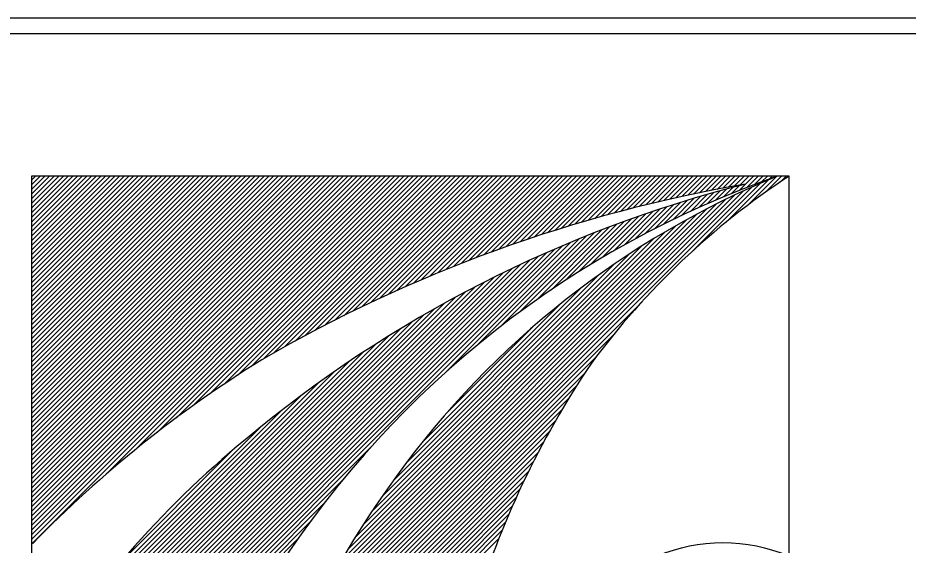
# Model space of a CAD drawing. Extents: x -5299 to 22597, y -19549 to -1808.
# Drawn here: x -2963.1 to -2894.7, y -17714.6 to -17674.1 of the extents above; entities that cross this region are included whole.
import ezdxf

# ---------------------------------------------------------------- set-up
doc = ezdxf.new("R2010")
doc.units = 0
doc.layers.add('Level 1', color=7, linetype='Continuous')

msp = doc.modelspace()

# ---------------------------------------------------------------- linework, layer by layer
at = {"layer": 'Level 1'}
for p, q in [((-2996.228, -17674.149), (-2872.689, -17674.149)), ((-2995.265, -17675.356), (-2873.652, -17675.356)), ((-2903.866, -17686.299), (-2962.041, -17686.299)), ((-2962.041, -17686.299), (-2962.041, -17714.577)), ((-2962.041, -17686.619), (-2961.722, -17686.299)), ((-2962.041, -17686.977), (-2961.364, -17686.299)), ((-2962.041, -17687.335), (-2961.006, -17686.299)), ((-2962.041, -17687.693), (-2960.648, -17686.299)), ((-2962.041, -17688.051), (-2960.29, -17686.299)), ((-2962.041, -17688.408), (-2959.932, -17686.299)), ((-2962.041, -17688.766), (-2959.574, -17686.299)), ((-2962.041, -17689.124), (-2959.216, -17686.299)), ((-2962.041, -17689.482), (-2958.858, -17686.299)), ((-2962.041, -17689.84), (-2958.5, -17686.299)), ((-2962.041, -17690.198), (-2958.142, -17686.299)), ((-2962.041, -17690.556), (-2957.784, -17686.299)), ((-2962.041, -17690.914), (-2957.426, -17686.299)), ((-2962.041, -17691.272), (-2957.068, -17686.299)), ((-2962.041, -17691.63), (-2956.71, -17686.299)), ((-2962.041, -17691.988), (-2956.352, -17686.299)), ((-2962.041, -17692.346), (-2955.994, -17686.299)), ((-2962.041, -17692.704), (-2955.636, -17686.299)), ((-2962.041, -17693.062), (-2955.278, -17686.299)), ((-2962.041, -17693.42), (-2954.92, -17686.299)), ((-2962.041, -17693.778), (-2954.562, -17686.299)), ((-2962.041, -17694.136), (-2954.204, -17686.299)), ((-2962.041, -17694.494), (-2953.846, -17686.299)), ((-2962.041, -17694.852), (-2953.488, -17686.299)), ((-2962.041, -17695.21), (-2953.13, -17686.299)), ((-2962.041, -17695.568), (-2952.772, -17686.299)), ((-2962.041, -17695.926), (-2952.414, -17686.299)), ((-2962.041, -17696.284), (-2952.056, -17686.299)), ((-2962.041, -17696.642), (-2951.698, -17686.299)), ((-2962.041, -17697), (-2951.34, -17686.299)), ((-2962.041, -17697.358), (-2950.982, -17686.299)), ((-2962.041, -17697.716), (-2950.624, -17686.299)), ((-2962.041, -17698.074), (-2950.266, -17686.299)), ((-2962.041, -17698.432), (-2949.908, -17686.299)), ((-2962.041, -17698.79), (-2949.55, -17686.299)), ((-2962.041, -17699.148), (-2949.192, -17686.299)), ((-2962.041, -17699.506), (-2948.834, -17686.299)), ((-2962.041, -17699.864), (-2948.477, -17686.299)), ((-2962.041, -17700.222), (-2948.119, -17686.299)), ((-2962.041, -17700.58), (-2947.761, -17686.299)), ((-2962.041, -17700.938), (-2947.403, -17686.299)), ((-2962.041, -17701.296), (-2947.045, -17686.299)), ((-2962.041, -17701.653), (-2946.687, -17686.299)), ((-2962.041, -17702.011), (-2946.329, -17686.299)), ((-2962.041, -17702.369), (-2945.971, -17686.299)), ((-2962.041, -17702.727), (-2945.613, -17686.299)), ((-2962.041, -17703.085), (-2945.255, -17686.299)), ((-2962.041, -17703.443), (-2944.897, -17686.299)), ((-2962.041, -17703.801), (-2944.539, -17686.299)), ((-2962.041, -17704.159), (-2944.181, -17686.299)), ((-2962.041, -17704.517), (-2943.823, -17686.299)), ((-2962.041, -17704.875), (-2943.465, -17686.299)), ((-2962.041, -17705.233), (-2943.107, -17686.299)), ((-2962.041, -17705.591), (-2942.749, -17686.299)), ((-2962.041, -17705.949), (-2942.391, -17686.299)), ((-2962.041, -17706.307), (-2942.033, -17686.299)), ((-2962.041, -17706.665), (-2941.675, -17686.299)), ((-2962.041, -17707.023), (-2941.317, -17686.299)), ((-2962.041, -17707.381), (-2940.959, -17686.299)), ((-2962.041, -17707.739), (-2940.601, -17686.299)), ((-2962.041, -17708.097), (-2940.243, -17686.299)), ((-2962.041, -17708.455), (-2939.885, -17686.299)), ((-2962.041, -17708.813), (-2939.527, -17686.299)), ((-2962.041, -17709.171), (-2939.169, -17686.299)), ((-2962.041, -17709.529), (-2938.811, -17686.299)), ((-2962.041, -17709.887), (-2938.453, -17686.299)), ((-2962.041, -17710.245), (-2938.095, -17686.299)), ((-2962.041, -17710.603), (-2937.737, -17686.299)), ((-2962.041, -17710.961), (-2937.379, -17686.299)), ((-2962.041, -17711.319), (-2937.021, -17686.299)), ((-2962.041, -17711.677), (-2936.663, -17686.299)), ((-2962.041, -17712.035), (-2936.305, -17686.299)), ((-2962.041, -17712.393), (-2935.947, -17686.299)), ((-2962.041, -17712.751), (-2935.59, -17686.299)), ((-2962.041, -17713.109), (-2935.232, -17686.299)), ((-2962.041, -17713.467), (-2934.874, -17686.299)), ((-2962.041, -17713.825), (-2934.516, -17686.299)), ((-2962.041, -17714.183), (-2934.158, -17686.299)), ((-2962.041, -17714.541), (-2933.8, -17686.299)), ((-2956.376, -17709.233), (-2933.442, -17686.299)), ((-2954.134, -17707.348), (-2933.084, -17686.299)), ((-2952.398, -17705.971), (-2932.726, -17686.299)), ((-2950.915, -17704.846), (-2932.368, -17686.299)), ((-2949.587, -17703.876), (-2932.01, -17686.299)), ((-2948.376, -17703.023), (-2931.652, -17686.299)), ((-2947.254, -17702.259), (-2931.294, -17686.299)), ((-2946.201, -17701.564), (-2930.936, -17686.299)), ((-2945.205, -17700.926), (-2930.578, -17686.299)), ((-2944.258, -17700.337), (-2930.22, -17686.299)), ((-2943.422, -17699.859), (-2929.862, -17686.299)), ((-2942.605, -17699.4), (-2929.504, -17686.299)), ((-2941.802, -17698.955), (-2929.146, -17686.299)), ((-2941.028, -17698.538), (-2928.788, -17686.299)), ((-2940.261, -17698.13), (-2928.43, -17686.299)), ((-2939.516, -17697.743), (-2928.072, -17686.299)), ((-2938.782, -17697.367), (-2927.714, -17686.299)), ((-2938.063, -17697.006), (-2927.356, -17686.299)), ((-2937.357, -17696.657), (-2926.998, -17686.299)), ((-2936.661, -17696.319), (-2926.64, -17686.299)), ((-2935.978, -17695.995), (-2926.282, -17686.299)), ((-2935.304, -17695.678), (-2925.924, -17686.299)), ((-2934.642, -17695.374), (-2925.566, -17686.299)), ((-2933.987, -17695.078), (-2925.208, -17686.299)), ((-2933.343, -17694.791), (-2924.85, -17686.299)), ((-2932.707, -17694.514), (-2924.492, -17686.299)), ((-2932.078, -17694.242), (-2924.134, -17686.299)), ((-2931.46, -17693.982), (-2923.776, -17686.299)), ((-2930.843, -17693.723), (-2923.418, -17686.299)), ((-2930.242, -17693.48), (-2923.06, -17686.299)), ((-2929.64, -17693.236), (-2922.702, -17686.299)), ((-2929.05, -17693.005), (-2922.344, -17686.299)), ((-2928.464, -17692.776), (-2921.987, -17686.299)), ((-2927.884, -17692.554), (-2921.629, -17686.299)), ((-2927.312, -17692.34), (-2921.271, -17686.299)), ((-2926.74, -17692.126), (-2920.913, -17686.299)), ((-2926.181, -17691.925), (-2920.555, -17686.299)), ((-2925.623, -17691.725), (-2920.197, -17686.299)), ((-2925.07, -17691.529), (-2919.839, -17686.299)), ((-2924.524, -17691.342), (-2919.481, -17686.299)), ((-2923.979, -17691.155), (-2919.123, -17686.299)), ((-2923.443, -17690.977), (-2918.765, -17686.299)), ((-2922.91, -17690.802), (-2918.407, -17686.299)), ((-2922.378, -17690.628), (-2918.049, -17686.299)), ((-2921.857, -17690.464), (-2917.691, -17686.299)), ((-2921.335, -17690.301), (-2917.333, -17686.299)), ((-2920.817, -17690.141), (-2916.975, -17686.299)), ((-2920.307, -17689.988), (-2916.617, -17686.299)), ((-2919.796, -17689.836), (-2916.259, -17686.299)), ((-2919.291, -17689.689), (-2915.901, -17686.299)), ((-2918.791, -17689.546), (-2915.543, -17686.299)), ((-2918.291, -17689.404), (-2915.185, -17686.299)), ((-2917.797, -17689.268), (-2914.827, -17686.299)), ((-2917.306, -17689.136), (-2914.469, -17686.299)), ((-2916.816, -17689.004), (-2914.111, -17686.299)), ((-2916.332, -17688.878), (-2913.753, -17686.299)), ((-2915.852, -17688.755), (-2913.395, -17686.299)), ((-2915.371, -17688.632), (-2913.037, -17686.299)), ((-2914.896, -17688.515), (-2912.679, -17686.299)), ((-2914.424, -17688.402), (-2912.321, -17686.299)), ((-2913.953, -17688.288), (-2911.963, -17686.299)), ((-2913.485, -17688.179), (-2911.605, -17686.299)), ((-2913.022, -17688.074), (-2911.247, -17686.299)), ((-2912.559, -17687.969), (-2910.889, -17686.299)), ((-2912.1, -17687.867), (-2910.531, -17686.299)), ((-2911.645, -17687.77), (-2910.173, -17686.299)), ((-2911.19, -17687.673), (-2909.815, -17686.299)), ((-2910.736, -17687.578), (-2909.457, -17686.299)), ((-2910.29, -17687.489), (-2909.1, -17686.299)), ((-2909.843, -17687.4), (-2908.742, -17686.299)), ((-2909.396, -17687.311), (-2908.384, -17686.299)), ((-2908.956, -17687.229), (-2908.026, -17686.299)), ((-2908.517, -17687.148), (-2907.668, -17686.299)), ((-2908.078, -17687.067), (-2907.31, -17686.299)), ((-2907.641, -17686.988), (-2906.952, -17686.299)), ((-2907.207, -17686.912), (-2906.594, -17686.299)), ((-2907.093, -17687.156), (-2906.236, -17686.299)), ((-2906.516, -17686.937), (-2905.878, -17686.299)), ((-2905.942, -17686.721), (-2905.52, -17686.299)), ((-2905.709, -17687.562), (-2904.446, -17686.299)), ((-2905.382, -17686.519), (-2905.162, -17686.299)), ((-2904.823, -17686.317), (-2904.804, -17686.299)), ((-2904.543, -17686.753), (-2904.088, -17686.299)), ((-2911.318, -17692.097), (-2906.075, -17686.853)), ((-2908.725, -17689.862), (-2905.448, -17686.585)), ((-2907.685, -17687.39), (-2907.209, -17686.914)), ((-2907.066, -17688.561), (-2904.829, -17686.324)), ((-2941.525, -17721.946), (-2906.716, -17687.137)), ((-2941.198, -17721.261), (-2907.374, -17687.437)), ((-2910.784, -17688.699), (-2909.654, -17687.569)), ((-2910.143, -17688.416), (-2909.159, -17687.432)), ((-2909.507, -17688.138), (-2908.664, -17687.295)), ((-2908.892, -17687.881), (-2908.178, -17687.167)), ((-2908.28, -17687.627), (-2907.693, -17687.04)), ((-2940.843, -17720.548), (-2908.043, -17687.748)), ((-2940.477, -17719.824), (-2908.736, -17688.083)), ((-2914.23, -17690.355), (-2912.198, -17688.323)), ((-2913.508, -17689.991), (-2911.68, -17688.164)), ((-2912.799, -17689.641), (-2911.165, -17688.006)), ((-2912.115, -17689.315), (-2910.66, -17687.859)), ((-2911.443, -17689), (-2910.154, -17687.711)), ((-2940.092, -17719.081), (-2909.446, -17688.435)), ((-2939.679, -17718.31), (-2910.173, -17688.804)), ((-2917.354, -17692.048), (-2914.315, -17689.008)), ((-2916.536, -17691.587), (-2913.776, -17688.828)), ((-2915.743, -17691.152), (-2913.247, -17688.656)), ((-2914.972, -17690.739), (-2912.718, -17688.485)), ((-2939.246, -17717.519), (-2910.93, -17689.203)), ((-2938.789, -17716.704), (-2911.714, -17689.629)), ((-2920.049, -17693.668), (-2915.958, -17689.578)), ((-2919.107, -17693.085), (-2915.402, -17689.38)), ((-2918.21, -17692.545), (-2914.857, -17689.192)), ((-2938.294, -17715.851), (-2912.527, -17690.084)), ((-2923.261, -17695.807), (-2917.653, -17690.198)), ((-2922.11, -17695.013), (-2917.082, -17689.986)), ((-2921.045, -17694.307), (-2916.514, -17689.775)), ((-2937.763, -17714.962), (-2913.373, -17690.572)), ((-2927.756, -17699.227), (-2919.409, -17690.88)), ((-2925.993, -17697.823), (-2918.817, -17690.647)), ((-2924.529, -17696.716), (-2918.232, -17690.419)), ((-2962.041, -17732.797), (-2920.616, -17691.372)), ((-2962.041, -17732.439), (-2921.236, -17691.633)), ((-2937.192, -17714.033), (-2914.261, -17691.102)), ((-2936.571, -17713.055), (-2915.2, -17691.684)), ((-2930.284, -17701.398), (-2920.011, -17691.124)), ((-2962.041, -17732.081), (-2921.857, -17691.897)), ((-2962.041, -17731.723), (-2922.496, -17692.178)), ((-2935.89, -17712.015), (-2916.204, -17692.329)), ((-2962.041, -17731.365), (-2923.136, -17692.46)), ((-2962.041, -17731.007), (-2923.795, -17692.761)), ((-2962.041, -17730.649), (-2924.457, -17693.065)), ((-2935.132, -17710.899), (-2917.29, -17693.058)), ((-2962.041, -17730.291), (-2925.138, -17693.388)), ((-2962.041, -17729.933), (-2925.826, -17693.718)), ((-2962.041, -17729.575), (-2926.531, -17694.065)), ((-2962.041, -17729.217), (-2927.249, -17694.425)), ((-2934.275, -17709.684), (-2918.485, -17693.894)), ((-2962.041, -17728.859), (-2927.98, -17694.798)), ((-2933.292, -17708.343), (-2919.827, -17694.878)), ((-2962.041, -17728.501), (-2928.733, -17695.193)), ((-2962.041, -17728.143), (-2929.497, -17695.599)), ((-2962.041, -17727.785), (-2930.288, -17696.032)), ((-2962.041, -17727.428), (-2931.098, -17696.485)), ((-2941.845, -17722.624), (-2915.156, -17695.935)), ((-2932.04, -17706.733), (-2921.433, -17696.127)), ((-2962.041, -17727.07), (-2931.928, -17696.956)), ((-2962.041, -17726.712), (-2932.791, -17697.461)), ((-2962.041, -17726.354), (-2933.684, -17697.997)), ((-2962.041, -17725.996), (-2934.609, -17698.563)), ((-2942.148, -17723.284), (-2917.389, -17698.526)), ((-2930.24, -17704.575), (-2923.59, -17697.925)), ((-2962.041, -17725.638), (-2935.57, -17699.166)), ((-2961.797, -17725.035), (-2936.578, -17699.816)), ((-2961.194, -17724.074), (-2937.646, -17700.527)), ((-2942.437, -17723.932), (-2918.691, -17700.186)), ((-2960.533, -17723.055), (-2938.78, -17701.302)), ((-2942.718, -17724.57), (-2919.528, -17701.381)), ((-2959.799, -17721.963), (-2939.994, -17702.159)), ((-2942.982, -17725.193), (-2920.184, -17702.394)), ((-2958.966, -17720.772), (-2941.322, -17703.128)), ((-2943.241, -17725.81), (-2920.775, -17703.344)), ((-2957.979, -17719.427), (-2942.81, -17704.259)), ((-2943.484, -17726.411), (-2921.315, -17704.242)), ((-2943.724, -17727.009), (-2921.813, -17705.098)), ((-2956.793, -17717.884), (-2944.513, -17705.603)), ((-2943.948, -17727.591), (-2922.277, -17705.92)), ((-2944.17, -17728.171), (-2922.713, -17706.713)), ((-2962.041, -17733.155), (-2935.949, -17707.063)), ((-2955.162, -17715.894), (-2946.591, -17707.324)), ((-2944.378, -17728.737), (-2923.112, -17707.471)), ((-2944.584, -17729.301), (-2923.491, -17708.207)), ((-2944.778, -17729.853), (-2923.852, -17708.926)), ((-2962.041, -17733.513), (-2938.152, -17709.623)), ((-2944.968, -17730.401), (-2924.189, -17709.621)), ((-2945.15, -17730.94), (-2924.508, -17710.298)), ((-2962.041, -17733.871), (-2939.563, -17711.393)), ((-2945.326, -17731.474), (-2924.817, -17710.965)), ((-2945.659, -17732.523), (-2925.379, -17712.244)), ((-2945.497, -17732.003), (-2925.102, -17711.608)), ((-2962.041, -17734.229), (-2940.65, -17712.837)), ((-2945.821, -17733.043), (-2925.642, -17712.864)), ((-2945.97, -17733.551), (-2925.892, -17713.473)), ((-2962.041, -17734.587), (-2941.57, -17714.116)), ((-2946.119, -17734.058), (-2926.134, -17714.072))]:
    msp.add_line(p, q, dxfattribs=at)
msp.add_lwpolyline([(-2903.866, -17715.472), (-2903.866, -17686.299), (-2962.041, -17686.299), (-2962.041, -17754.998), (-2903.866, -17754.998), (-2903.866, -17738.934)], dxfattribs=at)
msp.add_circle((-2908.94, -17727.203), 12.788, dxfattribs=at)
for centre, radius, start, end in [((-2879.837, -17757.539), 75.477, 109.28863, 146.92331), ((-2879.837, -17757.539), 75.477, 109.28863, 146.92331), ((-2878.838, -17749.326), 68.153, 112.36349, 144.05921), ((-2878.838, -17749.326), 68.153, 112.36349, 144.05921), ((-2871.012, -17736.24), 59.779, 123.33884, 143.46251), ((-2883.313, -17781.183), 97.251, 104.2159, 129.84977), ((-2888.304, -17796.931), 111.631, 99.74336, 120.14373), ((-2895.611, -17779.288), 92.739, 121.71402, 135.6644), ((-2861.347, -17739.727), 69.683, 145.89057, 163.41359), ((-2898.472, -17764.019), 74.362, 129.35719, 148.74373), ((-2869.844, -17756.057), 79.386, 143.93622, 171.02382), ((-2869.844, -17756.057), 79.386, 143.93622, 171.02382)]:
    msp.add_arc(centre, radius, start, end, dxfattribs=at)

doc.saveas('drawing.dxf')
